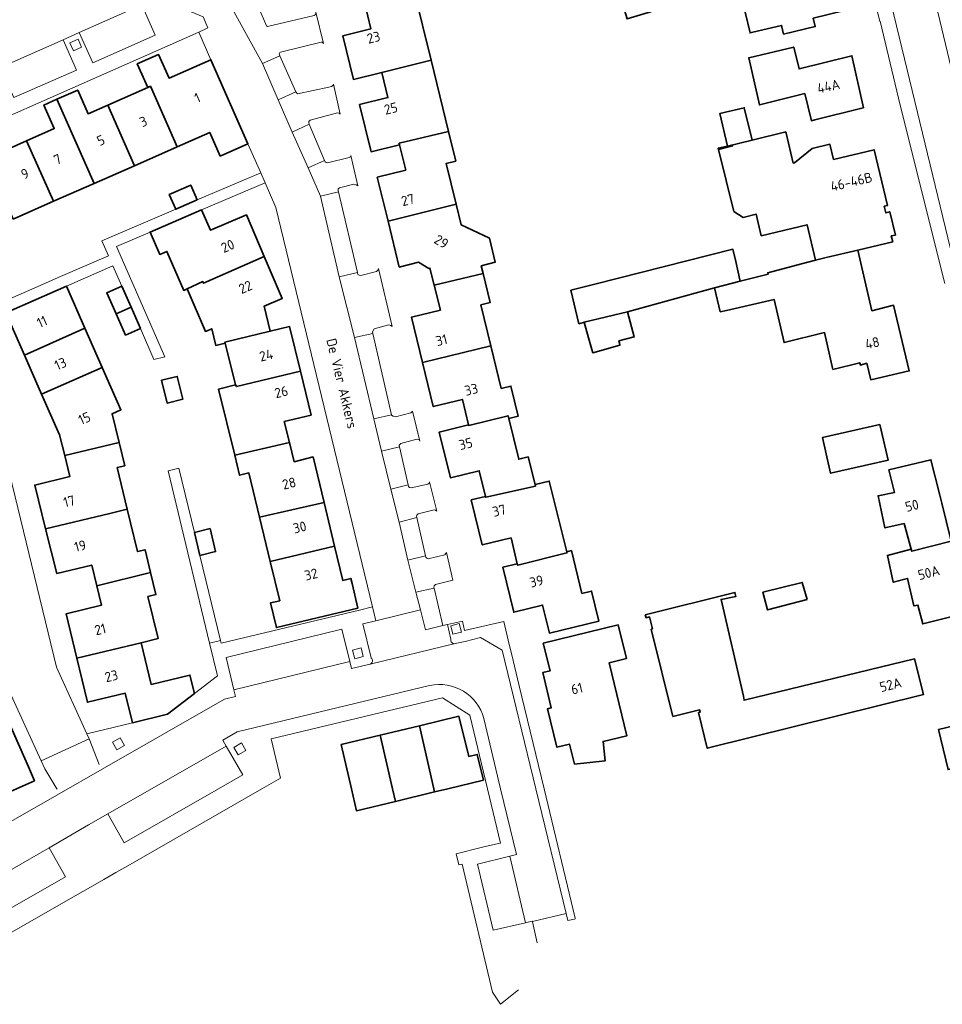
# Model space of a CAD drawing. Header units: metres. Extents: x 152391 to 157968, y 462336 to 467280.
# Tile 339 of 656: x 154076 to 154201, y 465471 to 465605. Entities that reach past the tile are written whole.
import ezdxf
from ezdxf.enums import TextEntityAlignment as Align

# ---------------------------------------------------------------- set-up
doc = ezdxf.new("R2010")
doc.units = ezdxf.units.M
doc.header["$LTSCALE"] = 0.75
for name, color, linetype, lineweight in [('B-WE-GR-GROENVOORZIENING-GV', 251, 'Continuous', 18), ('B-WE-OG-BEBOUWING-GV', 6, 'Continuous', 35), ('B-WE-OG-BEBOUWING-T18', 1, 'Continuous', 18), ('B-WE-OG-TOPOGRAFIE-T18', 1, 'Continuous', 18), ('B-WE-VH-VERHARDING_BETONSTRAATSTEEN-GV', 251, 'Continuous', 18), ('B-WE-VH-VERHARDING_TEGEL-GV', 251, 'Continuous', 18)]:
    doc.layers.add(name, color=color, linetype=linetype, lineweight=lineweight)
doc.styles.add('NLCS-ISO-M750-T18', font='NLCS-ISO.ttf', dxfattribs={"height": 1.35})

msp = doc.modelspace()

# ---------------------------------------------------------------- linework, layer by layer
at = {"layer": 'B-WE-GR-GROENVOORZIENING-GV'}
for points in [[(154083.61, 465601.87), (154082.51, 465601.4), (154082.99, 465600.29), (154084.09, 465600.77)], [(154135.39, 465522.45), (154134.23, 465522.16), (154134.51, 465521), (154135.68, 465521.28)], [(154122.07, 465519.14), (154120.9, 465518.85), (154121.19, 465517.68), (154122.35, 465517.97)], [(154089.35, 465506.92), (154088.3, 465506.33), (154088.89, 465505.28), (154089.94, 465505.88)], [(154105.82, 465506.22), (154104.77, 465505.63), (154105.36, 465504.59), (154106.41, 465505.18)]]:
    msp.add_lwpolyline(points, close=True, dxfattribs=at)
at = {"layer": 'B-WE-OG-BEBOUWING-GV'}
for points in [[(154185.89, 465613.99), (154182.57, 465613.24), (154182.5, 465613.57), (154178.17, 465612.6), (154178.24, 465612.28), (154176.5, 465611.89), (154175.16, 465615.94), (154163.32, 465612.24), (154163.26, 465612.43), (154156.48, 465610.32), (154158.18, 465604.64), (154164.86, 465606.64), (154165.1, 465605.86), (154173.55, 465608.41), (154174.89, 465602.73), (154175.27, 465602.82), (154179.16, 465603.74), (154179.44, 465602.56), (154183.73, 465603.58), (154183.46, 465604.75), (154187.73, 465605.76)], [(154124.86, 465597.35), (154131.56, 465599.01), (154129.27, 465608.4), (154122.55, 465606.74), (154123.4, 465603.29), (154119.58, 465602.35), (154121.02, 465596.4)], [(154183.7, 465590.92), (154190.05, 465592.49), (154190.24, 465592.54), (154190.29, 465592.55), (154188.71, 465599.62), (154181.55, 465597.84), (154180.82, 465600.8), (154174.71, 465599.35), (154176.15, 465592.95), (154182.32, 465594.47), (154183.21, 465590.8), (154183.56, 465590.89)], [(154097.06, 465587.24), (154101.51, 465589.2), (154102.92, 465585.99), (154106.69, 465587.66), (154101.65, 465599.09), (154095.97, 465596.58), (154094.56, 465599.79), (154091.66, 465598.51), (154093.07, 465595.31), (154093.43, 465595.47)], [(154131.56, 465599.01), (154124.86, 465597.35), (154125.7, 465593.94), (154121.85, 465592.99), (154123.42, 465586.58), (154127.28, 465587.53), (154127.23, 465587.72), (154133.92, 465589.33)], [(154080.75, 465593.7), (154085.8, 465582.28), (154091.26, 465584.68), (154087.66, 465592.92), (154084.98, 465591.74), (154083.57, 465594.95)], [(154093.07, 465595.31), (154087.66, 465592.92), (154091.26, 465584.68), (154097.06, 465587.24), (154093.43, 465595.47)], [(154080.75, 465593.7), (154078.97, 465592.92), (154080.39, 465589.72), (154076.63, 465588.06), (154080.27, 465579.84), (154085.8, 465582.28)], [(154171.82, 465587.35), (154175.16, 465588.17), (154174.1, 465592.56), (154170.77, 465591.77)], [(154074.82, 465577.43), (154080.27, 465579.84), (154076.63, 465588.06), (154073.98, 465586.9), (154072.57, 465590.1), (154069.8, 465588.88)], [(154125.71, 465577.15), (154134.97, 465579.43), (154133.61, 465584.98), (154134.91, 465585.3), (154133.92, 465589.33), (154127.23, 465587.72), (154127.28, 465587.53), (154128.13, 465584.08), (154124.26, 465583.12)], [(154183.78, 465571.82), (154185.24, 465572.2), (154189.54, 465573.18), (154194.27, 465574.31), (154194.07, 465575.13), (154194.62, 465575.26), (154193.86, 465578.41), (154193.32, 465578.28), (154193.11, 465579.17), (154193.54, 465579.25), (154191.72, 465586.85), (154186.23, 465585.54), (154185.74, 465587.59), (154183.3, 465587.01), (154180.94, 465585.07), (154180.75, 465585.03), (154179.78, 465589.09), (154179.74, 465589.23), (154179.74, 465589.27), (154175.16, 465588.17), (154171.82, 465587.35), (154170.54, 465587.04), (154170.56, 465586.95), (154172.49, 465587.41), (154172.51, 465587.36), (154170.61, 465586.9), (154172.69, 465578.46), (154173.93, 465577.65), (154175.71, 465578.11), (154176.41, 465575.16), (154182.63, 465576.65)], [(154099.8, 465580.04), (154098.92, 465582.05), (154095.99, 465580.76), (154096.88, 465578.75)], [(154098.43, 465567.94), (154100.54, 465568.94), (154100.64, 465568.7), (154108.91, 465572.33), (154106.47, 465578), (154101.58, 465575.9), (154100.39, 465578.66), (154093.4, 465575.66), (154094.71, 465572.62), (154095.68, 465573.04), (154098, 465567.74)], [(154131.99, 465568.43), (154138.63, 465570.03), (154138.37, 465571.06), (154140.26, 465571.55), (154139.48, 465574.84), (154135.65, 465576.64), (154134.97, 465579.43), (154125.71, 465577.15), (154127.23, 465570.91), (154129.86, 465571.56), (154131.24, 465570.72), (154131.41, 465570.76)], [(154152.24, 465563.39), (154152.34, 465563.42), (154158.23, 465564.82), (154170.07, 465568.07), (154173.55, 465568.97), (154173.51, 465569.16), (154172.93, 465571.68), (154172.55, 465573.33), (154153.82, 465568.58), (154150.55, 465567.75), (154151.63, 465563.2)], [(154103.61, 465560.57), (154103.57, 465560.7), (154109.72, 465562.19), (154108.87, 465565.58), (154111.35, 465566.65), (154108.91, 465572.33), (154100.64, 465568.7), (154100.54, 465568.94), (154098.43, 465567.94), (154100.91, 465562.16), (154101.77, 465562.53), (154102.31, 465560.25)], [(154173.55, 465568.97), (154170.07, 465568.07), (154170.84, 465564.83), (154171.67, 465565.02), (154178.14, 465566.51), (154179.51, 465560.65), (154185.01, 465561.99), (154186.14, 465557), (154189.79, 465557.91), (154189.87, 465557.59), (154190.74, 465557.84), (154191.27, 465555.58), (154196.51, 465556.79), (154194.38, 465565.71), (154191.41, 465564.96), (154189.54, 465573.18), (154185.24, 465572.2), (154183.78, 465571.82), (154181.86, 465571.32), (154177.29, 465570.14), (154177.34, 465569.93)], [(154131.99, 465568.43), (154132.82, 465565.05), (154128.89, 465564.09), (154130.39, 465557.94), (154139.68, 465560.18), (154138.32, 465565.77), (154139.58, 465566.08), (154138.63, 465570.03)], [(154073.81, 465564.7), (154076.35, 465558.92), (154084.54, 465562.61), (154082.04, 465568.32)], [(154088.79, 465564.53), (154090.81, 465565.44), (154089.55, 465568.31), (154087.52, 465567.42)], [(154090.81, 465565.44), (154088.79, 465564.53), (154090.06, 465561.65), (154092.09, 465562.54)], [(154152.34, 465563.42), (154152.95, 465561.28), (154153.4, 465559.68), (154153.52, 465559.26), (154157.2, 465560.31), (154157.13, 465560.61), (154157.07, 465560.88), (154159.15, 465561.42), (154158.23, 465564.82)], [(154084.54, 465562.61), (154076.35, 465558.92), (154078.67, 465553.63), (154086.89, 465557.27)], [(154109.72, 465562.19), (154103.57, 465560.7), (154103.61, 465560.57), (154104.98, 465554.89), (154105.14, 465554.65), (154113.81, 465556.77), (154112.35, 465562.82)], [(154139.68, 465560.18), (154130.39, 465557.94), (154131.85, 465551.95), (154135.81, 465552.92), (154136.66, 465549.46), (154136.68, 465549.38), (154142.01, 465550.69), (154142.1, 465550.33), (154143.4, 465550.65), (154142.4, 465554.72), (154141.1, 465554.4)], [(154081.8, 465545.29), (154089.19, 465547.04), (154088.24, 465550.96), (154089.43, 465551.48), (154086.89, 465557.27), (154078.67, 465553.63), (154081.11, 465548.09)], [(154094.94, 465555.52), (154095.7, 465552.41), (154097.83, 465552.93), (154097.08, 465556.03)], [(154113.81, 465556.77), (154105.14, 465554.65), (154104.98, 465554.89), (154102.71, 465554.33), (154104.89, 465545.32), (154112.32, 465547.04), (154111.62, 465549.91), (154115.26, 465550.79)], [(154138.95, 465539.72), (154138.98, 465539.61), (154145.73, 465541.14), (154145.68, 465541.34), (154144.76, 465545.11), (154143.46, 465544.79), (154142.1, 465550.33), (154142.01, 465550.69), (154136.68, 465549.38), (154136.66, 465549.46), (154132.67, 465548.47), (154134.19, 465542.26), (154138.1, 465543.22)], [(154192.53, 465549.52), (154184.73, 465547.76), (154185.83, 465542.88), (154193.63, 465544.64)], [(154089.19, 465547.04), (154081.8, 465545.29), (154082.5, 465542.44), (154077.74, 465541.27), (154079.21, 465535.32), (154087.92, 465537.43), (154090.3, 465538.01), (154088.93, 465543.66), (154089.95, 465543.91)], [(154108.26, 465536.9), (154117.02, 465538.92), (154115.53, 465545.09), (154112.95, 465544.44), (154112.32, 465547.04), (154104.89, 465545.32), (154105.55, 465542.61), (154106.81, 465542.92)], [(154200.92, 465538.81), (154200.64, 465539.92), (154199.44, 465544.71), (154193.72, 465543.34), (154194.48, 465540.26), (154192.27, 465539.82), (154193.21, 465535.46), (154195.81, 465536.05), (154196.78, 465532.55), (154196.85, 465532.29), (154202.21, 465533.64)], [(154143.27, 465530.59), (154143.33, 465530.38), (154150.02, 465532.05), (154149.98, 465532.2), (154147.62, 465541.82), (154145.68, 465541.34), (154145.73, 465541.14), (154138.98, 465539.61), (154138.95, 465539.72), (154137.01, 465539.25), (154138.51, 465533.13), (154142.42, 465534.09)], [(154117.02, 465538.92), (154108.26, 465536.9), (154109.71, 465530.88), (154118.45, 465532.99)], [(154086.15, 465527.57), (154093.47, 465529.37), (154092.72, 465532.48), (154091.7, 465532.23), (154090.3, 465538.01), (154087.92, 465537.43), (154079.21, 465535.32), (154080.71, 465529.26), (154085.47, 465530.39)], [(154099.41, 465534.84), (154100.16, 465531.72), (154102.3, 465532.24), (154101.55, 465535.35)], [(154202.65, 465531.88), (154202.21, 465533.64), (154196.85, 465532.29), (154196.78, 465532.55), (154193.53, 465531.72), (154194.33, 465528.07), (154196.27, 465528.58), (154197.13, 465524.86), (154197.68, 465524.96), (154198.35, 465522.4), (154202.89, 465523.56), (154202.27, 465526.01), (154204.02, 465526.42), (154202.91, 465530.86)], [(154118.45, 465532.99), (154109.71, 465530.88), (154111, 465525.56), (154109.74, 465525.26), (154110.55, 465521.9), (154121.62, 465524.56), (154120.82, 465527.9), (154120.65, 465528.58), (154119.57, 465528.32)], [(154149.98, 465532.2), (154150.02, 465532.05), (154143.33, 465530.38), (154143.27, 465530.59), (154141.29, 465530.1), (154142.79, 465524), (154146.7, 465524.96), (154147.64, 465521.16), (154154.35, 465522.8), (154153.35, 465526.86), (154152.05, 465526.54), (154150.62, 465532.36)], [(154093.47, 465529.37), (154086.15, 465527.57), (154086.78, 465524.93), (154082.01, 465523.79), (154083.45, 465517.74), (154092.17, 465519.85), (154094.49, 465520.41), (154093.11, 465526.12), (154094.19, 465526.39)], [(154182.64, 465525.71), (154181.98, 465528.05), (154176.64, 465526.7), (154177.24, 465524.3)], [(154164.92, 465509.97), (154168.04, 465510.74), (154168.12, 465510.42), (154167.87, 465510.36), (154169.08, 465505.51), (154198.42, 465512.8), (154197.22, 465517.64), (154174.08, 465512.03), (154173.99, 465512.6), (154170.96, 465525.73), (154172.96, 465526.15), (154172.83, 465526.68), (154160.65, 465523.66), (154160.76, 465523.24), (154161.22, 465523.35), (154161.63, 465521.73), (154161.46, 465521.69), (154164.41, 465509.84)], [(154146.78, 465519.81), (154146.88, 465519.44), (154147.72, 465516.02), (154146.73, 465515.78), (154147.88, 465511.01), (154147.39, 465510.88), (154148.66, 465505.64), (154150.38, 465506.05), (154151.04, 465503.36), (154155.21, 465503.8), (154154.93, 465506.44), (154158.17, 465507.21), (154155.76, 465517.13), (154158.09, 465517.69), (154156.99, 465522.27)], [(154083.45, 465517.74), (154084.88, 465511.76), (154090.03, 465512.98), (154090.99, 465508.97), (154095.78, 465510.12), (154099.42, 465512.93), (154098.81, 465515.44), (154093.55, 465514.18), (154092.17, 465519.85)], [(154067.93, 465509.11), (154071.55, 465500.64), (154073.6, 465501.53), (154074.42, 465499.65), (154077.69, 465501.08), (154076.86, 465502.96), (154073.16, 465511.4), (154069.9, 465509.98), (154069.23, 465511.5), (154067.27, 465510.64)], [(154200.48, 465508.06), (154201.77, 465502.61), (154211.79, 465504.99), (154210.49, 465510.44)], [(154132.04, 465499.57), (154133.83, 465500), (154138.68, 465501.17), (154137.83, 465504.67), (154136.67, 465504.39), (154135.35, 465509.85), (154129.97, 465508.55), (154131.94, 465500)], [(154129.97, 465508.55), (154124.65, 465507.27), (154126.34, 465500), (154126.74, 465498.29), (154132.04, 465499.57), (154131.94, 465500)], [(154126.74, 465498.29), (154126.34, 465500), (154124.65, 465507.27), (154119.36, 465506), (154120.74, 465500), (154121.43, 465497.01)]]:
    msp.add_lwpolyline(points, close=True, dxfattribs=at)
at = {"layer": 'B-WE-VH-VERHARDING_BETONSTRAATSTEEN-GV'}
for points in [[(154193.38, 465609.52), (154197.27, 465593.42), (154203.14, 465569.07), (154203.64, 465569.19), (154204.12, 465567.26), (154208.81, 465568.33), (154208.34, 465570.29), (154208.86, 465570.41), (154202.97, 465594.77), (154199.11, 465610.87), (154185.48, 465667.33)], [(154199.11, 465610.87), (154202.97, 465594.77), (154208.86, 465570.41), (154209.25, 465570.5), (154210.69, 465570.81), (154208.03, 465581.64), (154206.12, 465589.53), (154205.74, 465590.36), (154199.23, 465617.81), (154197.73, 465624.23), (154197.53, 465624.19), (154194.71, 465635.86), (154190.94, 465651.3), (154191.08, 465651.33), (154188.5, 465662.12), (154187.13, 465667.77), (154186.8, 465667.69)], [(154203.14, 465569.07), (154197.27, 465593.42), (154193.38, 465609.52), (154181.05, 465660.62)], [(154191.19, 465609.66), (154192.49, 465604.3), (154192.57, 465604.32), (154195.29, 465592.92), (154201.36, 465568.65)], [(154100.61, 465604.89), (154101.25, 465603.41), (154100.01, 465602.84), (154101.65, 465599.09), (154106.69, 465587.66), (154108.43, 465583.73), (154109.04, 465582.35), (154110.46, 465579.01), (154123.61, 465524.71), (154124.06, 465522.84), (154130.11, 465524.34), (154129.51, 465526.71), (154128.41, 465531.05), (154127.21, 465536.24), (154126.11, 465540.73), (154124.84, 465545.86), (154123.79, 465550.29), (154121.17, 465561.33), (154119.06, 465569.58), (154116.53, 465580.55), (154114.85, 465584.41), (154112.69, 465589.24), (154110.79, 465593.65), (154108.67, 465598.58), (154103.61, 465607.81)], [(154051.61, 465588.89), (154051.73, 465588.64), (154060.22, 465592.38), (154062.42, 465593.34), (154070.88, 465597.09), (154073.09, 465598.04), (154081.57, 465601.8), (154083.78, 465602.77), (154092.28, 465606.54)], [(154145.33, 465481.94), (154149.89, 465483.04), (154145.78, 465500), (154141.21, 465518.85), (154138.27, 465520.54), (154136.21, 465520.03), (154134.84, 465519.73), (154123.29, 465516.94), (154120.74, 465516.35), (154120.52, 465517.28), (154104.78, 465513.46), (154105, 465512.53), (154103.49, 465512.16), (154087.2, 465502.85), (154080.73, 465499.11), (154063.36, 465489.19)], [(154055.86, 465489.65), (154054.13, 465491.08), (154043.2, 465500), (154030.89, 465510.08), (154030.89, 465510.07), (154027.89, 465506.5), (154027.25, 465505.72), (154041.62, 465493.95), (154042.23, 465494.69), (154045.11, 465492.34), (154044.51, 465491.61), (154057.18, 465481.27), (154057.78, 465482.01), (154059.14, 465480.9), (154059.43, 465480.38), (154067.5, 465484.99), (154069.6, 465486.19), (154079.67, 465491.99), (154085.04, 465495.09), (154087.64, 465496.59), (154103.74, 465505.8), (154103.26, 465506.62), (154105.21, 465507.74), (154131.35, 465514.03)], [(154138.74, 465509.53), (154141, 465500), (154143.16, 465491.05), (154142.24, 465490.83), (154144.38, 465481.79), (154145.31, 465482.01), (154145.33, 465481.94)]]:
    msp.add_lwpolyline(points, dxfattribs=at)
for points in [[(154104.16, 465608.33), (154103.61, 465607.81), (154108.67, 465598.58), (154111, 465599.59), (154110.94, 465599.88), (154111.01, 465600.05), (154111.13, 465600.13), (154116.61, 465601.49), (154116.78, 465601.49), (154116.97, 465601.31), (154115.93, 465605.56), (154115.89, 465605.26), (154115.7, 465605.09), (154109.34, 465603.61), (154109.2, 465603.67), (154108.08, 465606.3), (154106.3, 465610.35), (154105.7, 465609.79)], [(154113.17, 465594.73), (154111, 465599.59), (154108.67, 465598.58), (154110.79, 465593.65)], [(154118.29, 465595.77), (154118.2, 465595.58), (154118.02, 465595.45), (154117.68, 465595.34), (154113.43, 465594.44), (154113.19, 465594.7), (154113.17, 465594.73), (154110.79, 465593.65), (154112.69, 465589.24), (154115.02, 465590.34), (154114.96, 465590.49), (154114.97, 465590.68), (154115.13, 465590.86), (154118.85, 465591.85), (154119.07, 465591.82), (154119.22, 465591.67)], [(154114.85, 465584.41), (154117.09, 465585.39), (154115.02, 465590.34), (154112.69, 465589.24)], [(154117.09, 465585.39), (154114.85, 465584.41), (154116.53, 465580.55), (154118.97, 465581.14), (154118.93, 465581.31), (154118.96, 465581.53), (154119.12, 465581.69), (154121.08, 465582.18), (154121.38, 465582.1), (154121.62, 465581.93), (154120.64, 465586.07), (154120.61, 465585.88), (154120.43, 465585.78), (154117.49, 465585.08), (154117.3, 465585.13), (154117.16, 465585.22)], [(154118.97, 465581.14), (154116.53, 465580.55), (154119.06, 465569.58), (154121.56, 465570.16)], [(154124.42, 465570.72), (154124.32, 465570.48), (154124.15, 465570.32), (154122, 465569.76), (154121.79, 465569.8), (154121.62, 465569.89), (154121.56, 465570.16), (154119.06, 465569.58), (154121.17, 465561.33), (154123.66, 465561.88), (154123.6, 465562.12), (154123.84, 465562.49), (154125.84, 465563.03), (154126.08, 465562.98), (154126.26, 465562.84)], [(154072.75, 465549.03), (154069.9, 465547.78), (154069.03, 465549.7), (154064.45, 465560.13), (154063.59, 465561.89), (154062.04, 465561.22), (154058.05, 465559.48), (154058.76, 465557.82), (154057.81, 465557.38), (154058.26, 465556.36), (154072.21, 465524.59), (154069.65, 465523.41), (154070.26, 465522.03), (154071.39, 465519.47), (154075.2, 465511.24), (154078.58, 465503.79), (154085.11, 465506.8), (154084.79, 465507.48), (154080.7, 465516.51)], [(154123.66, 465561.88), (154121.17, 465561.33), (154123.79, 465550.29), (154126.18, 465550.82)], [(154130.04, 465547.25), (154129.04, 465551.33), (154128.79, 465551.07), (154126.72, 465550.56), (154126.42, 465550.64), (154126.19, 465550.77), (154126.18, 465550.82), (154123.79, 465550.29), (154124.84, 465545.86), (154127.25, 465546.49), (154127.24, 465546.68), (154127.46, 465546.91), (154129.63, 465547.51), (154129.92, 465547.45)], [(154127.25, 465546.49), (154124.84, 465545.86), (154126.11, 465540.73), (154128.43, 465541.31), (154127.25, 465546.46)], [(154131.34, 465541.73), (154131.28, 465541.55), (154131.14, 465541.4), (154128.84, 465540.89), (154128.65, 465540.95), (154128.48, 465541.1), (154128.43, 465541.31), (154126.11, 465540.73), (154127.21, 465536.24), (154129.64, 465536.85), (154129.59, 465537.05), (154129.62, 465537.2), (154129.79, 465537.36), (154132, 465537.9), (154132.17, 465537.86), (154132.32, 465537.75)], [(154129.64, 465536.85), (154127.21, 465536.24), (154128.41, 465531.05), (154130.81, 465531.65)], [(154133.65, 465532.11), (154133.42, 465531.8), (154131.18, 465531.26), (154130.99, 465531.32), (154130.85, 465531.47), (154130.81, 465531.65), (154128.41, 465531.05), (154129.51, 465526.71), (154131.97, 465527.28), (154131.95, 465527.36), (154131.96, 465527.6), (154132.17, 465527.78), (154134.5, 465528.36)], [(154131.97, 465527.28), (154129.51, 465526.71), (154130.11, 465524.34), (154130.8, 465521.61), (154133.15, 465522.18)]]:
    msp.add_lwpolyline(points, close=True, dxfattribs=at)
msp.add_lwpolyline([(154131.35, 465514.03, -0.400698), (154138.74, 465509.53)], format="xyb", dxfattribs=at)
at = {"layer": 'B-WE-VH-VERHARDING_TEGEL-GV'}
for points in [[(154081.57, 465601.8), (154083.42, 465597.68), (154074.9, 465593.94), (154073.09, 465598.04), (154070.88, 465597.09), (154072.72, 465592.97), (154064.23, 465589.22), (154062.42, 465593.34), (154060.22, 465592.38), (154062.04, 465588.26), (154053.55, 465584.53), (154052.86, 465582.01), (154100.01, 465602.84), (154101.25, 465603.41), (154100.61, 465604.89), (154092.33, 465608.38), (154091.64, 465608), (154092.28, 465606.54), (154094.1, 465602.41), (154085.61, 465598.65), (154083.78, 465602.77)], [(154092.28, 465606.54), (154083.78, 465602.77), (154085.61, 465598.65), (154094.1, 465602.41)], [(154073.09, 465598.04), (154074.9, 465593.94), (154083.42, 465597.68), (154081.57, 465601.8)], [(154083.61, 465601.87), (154084.09, 465600.77), (154082.99, 465600.29), (154082.51, 465601.4)], [(154099.8, 465580.04), (154096.88, 465578.75), (154086.85, 465574.47), (154087.73, 465572.45), (154081.25, 465569.61), (154078.89, 465568.58), (154069.45, 465564.44), (154070.05, 465563.07), (154073.81, 465564.7), (154082.04, 465568.32), (154088.33, 465571.08), (154089.55, 465568.31), (154090.81, 465565.44), (154092.09, 465562.54), (154093.92, 465558.36), (154095.4, 465558.72), (154088.83, 465573.68), (154093.4, 465575.66), (154100.39, 465578.66), (154109.04, 465582.35), (154108.43, 465583.73)], [(154102.98, 465520.13), (154100.16, 465531.72), (154099.41, 465534.84), (154097.32, 465543.57), (154095.86, 465543.22), (154101.48, 465519.78)], [(154135.39, 465522.45), (154135.68, 465521.28), (154134.51, 465521), (154134.23, 465522.16)], [(154120.52, 465517.28), (154119.46, 465521.67), (154103.71, 465517.86), (154104.78, 465513.46)], [(154122.07, 465519.14), (154122.35, 465517.97), (154121.19, 465517.68), (154120.9, 465518.85)], [(154089.35, 465506.92), (154089.94, 465505.88), (154088.89, 465505.28), (154088.3, 465506.33)], [(154105.82, 465506.22), (154106.41, 465505.18), (154105.36, 465504.59), (154104.77, 465505.63)]]:
    msp.add_lwpolyline(points, close=True, dxfattribs=at)
for points in [[(154123.4, 465517.79), (154123.42, 465517.79), (154122.3, 465522.4), (154124.06, 465522.84), (154123.61, 465524.71), (154121.84, 465524.29), (154103.06, 465519.77), (154102.98, 465520.13), (154101.48, 465519.78), (154102.55, 465515.33), (154099.42, 465512.93), (154095.78, 465510.12), (154090.99, 465508.97), (154084.79, 465507.48), (154085.11, 465506.8)], [(154134.24, 465520.33), (154133.79, 465522.33), (154133.15, 465522.18), (154133.15, 465522.18), (154130.8, 465521.61), (154130.11, 465524.34), (154124.06, 465522.84), (154122.3, 465522.4), (154123.42, 465517.79), (154123.4, 465517.79)], [(154134.84, 465519.73), (154136.21, 465520.03), (154138.27, 465520.54), (154141.21, 465518.85), (154145.78, 465500), (154149.89, 465483.04), (154150.12, 465482.09), (154151.05, 465482.29), (154151.13, 465482.31), (154151.11, 465482.42), (154146.92, 465500), (154143.53, 465514), (154143.53, 465514.01), (154142.47, 465518.39), (154142.18, 465519.61), (154141.42, 465522.75), (154136.12, 465521.49), (154135.81, 465522.78), (154133.79, 465522.33), (154134.24, 465520.33)], [(154087.2, 465502.85), (154103.49, 465512.16), (154105, 465512.53), (154104.78, 465513.46), (154103.71, 465517.86), (154119.46, 465521.67), (154120.52, 465517.28), (154120.74, 465516.35), (154123.29, 465516.94)], [(154123.29, 465516.94), (154134.84, 465519.73)], [(154131.35, 465514.03), (154105.21, 465507.74), (154103.26, 465506.62), (154103.74, 465505.8), (154105.98, 465501.88), (154102.7, 465500), (154089.89, 465492.65), (154087.64, 465496.59), (154085.04, 465495.09)], [(154059.09, 465471.61), (154083.55, 465485.64), (154084.99, 465486.46), (154087.13, 465487.68), (154088.75, 465488.61), (154090.37, 465489.54), (154108.59, 465500), (154111.12, 465501.45), (154109.82, 465506.8), (154133.13, 465512.35), (154136.82, 465509.99), (154139.23, 465500), (154141.01, 465492.6), (154140.73, 465492.56), (154138.56, 465492.04), (154134.95, 465491.16), (154135.31, 465489.67), (154135.78, 465489.75), (154139.91, 465472.34), (154141.01, 465470.71), (154143.42, 465472.68)], [(154145.99, 465479.08), (154145.33, 465481.92), (154145.33, 465481.94), (154145.31, 465482.01), (154144.38, 465481.79), (154140, 465480.76), (154137.86, 465489.77), (154142.24, 465490.83), (154143.16, 465491.05), (154141, 465500), (154138.74, 465509.53)], [(154086.49, 465503.3), (154085.11, 465506.8), (154078.58, 465503.79), (154079.11, 465502.73), (154080.73, 465499.97), (154080.78, 465499.94)], [(154085.11, 465506.8), (154086.49, 465503.3)], [(154085.04, 465495.09), (154079.67, 465491.99), (154081.92, 465488.05), (154071.83, 465482.26)]]:
    msp.add_lwpolyline(points, dxfattribs=at)
for points in [[(154134.24, 465520.33, 0.555554), (154134.84, 465519.73)], [(154134.84, 465519.73, -0.555554), (154134.24, 465520.33)], [(154123.4, 465517.79, -0.57086), (154123.29, 465516.94)], [(154123.29, 465516.94, 0.57086), (154123.4, 465517.79)], [(154138.74, 465509.53, 0.400698), (154131.35, 465514.03)]]:
    msp.add_lwpolyline(points, format="xyb", dxfattribs=at)

# ---------------------------------------------------------------- texts
at = {"layer": 'B-WE-OG-BEBOUWING-T18', "style": 'NLCS-ISO-M750-T18'}
for s, rotation, p in [('23', 13.7, (154123.75, 465602.11)), ('44A', 12.6, (154185.54, 465595.47)), ('1', 23.8, (154099.82, 465593.91)), ('25', 13.7, (154126.1, 465592.46)), ('3', 23.8, (154092.48, 465590.68)), ('5', 23.8, (154086.71, 465588.13)), ('7', 23.8, (154080.83, 465585.54)), ('9', 23.8, (154076.4, 465583.59)), ('46-46B', 13.5, (154188.65, 465582.49)), ('27', 13.8, (154128.41, 465580.03)), ('20', 23.3, (154103.94, 465573.76)), ('29', 328.9, (154132.96, 465574.36)), ('22', 23.3, (154106.34, 465568.18)), ('11', 23.7, (154078.72, 465563.48)), ('31', 13.8, (154132.98, 465560.97)), ('48', 13.4, (154191.49, 465560.59)), ('24', 13.6, (154109.17, 465558.92)), ('13', 23.7, (154081.23, 465557.76)), ('26', 13.6, (154111.22, 465553.93)), ('33', 13.8, (154137.02, 465554.26)), ('15', 23.7, (154084.48, 465550.35)), ('35', 13.8, (154136.27, 465546.89)), ('28', 13.5, (154112.28, 465541.51)), ('17', 13.9, (154082.4, 465539.07)), ('37', 13.8, (154140.81, 465537.81)), ('50', 14.1, (154196.87, 465538.49)), ('30', 13.5, (154113.72, 465535.54)), ('19', 13.9, (154083.9, 465533)), ('32', 13.5, (154115.26, 465529.14)), ('39', 13.7, (154145.88, 465528.2)), ('50A', 14.1, (154199.16, 465529.36)), ('21', 13.4, (154086.63, 465521.67)), ('23', 13.4, (154088.14, 465515.32)), ('61', 13.5, (154151.37, 465513.62)), ('52A', 14, (154193.97, 465514.13))]:
    msp.add_text(s, height=1.35, rotation=rotation, dxfattribs=at).set_placement(p, align=Align.MIDDLE)
at = {"layer": 'B-WE-OG-TOPOGRAFIE-T18', "style": 'NLCS-ISO-M750-T18'}
msp.add_text('De Vier Akkers', height=1.35, rotation=283.6, dxfattribs=at).set_placement((154119.45, 465555.08), align=Align.MIDDLE)

doc.saveas('drawing.dxf')
